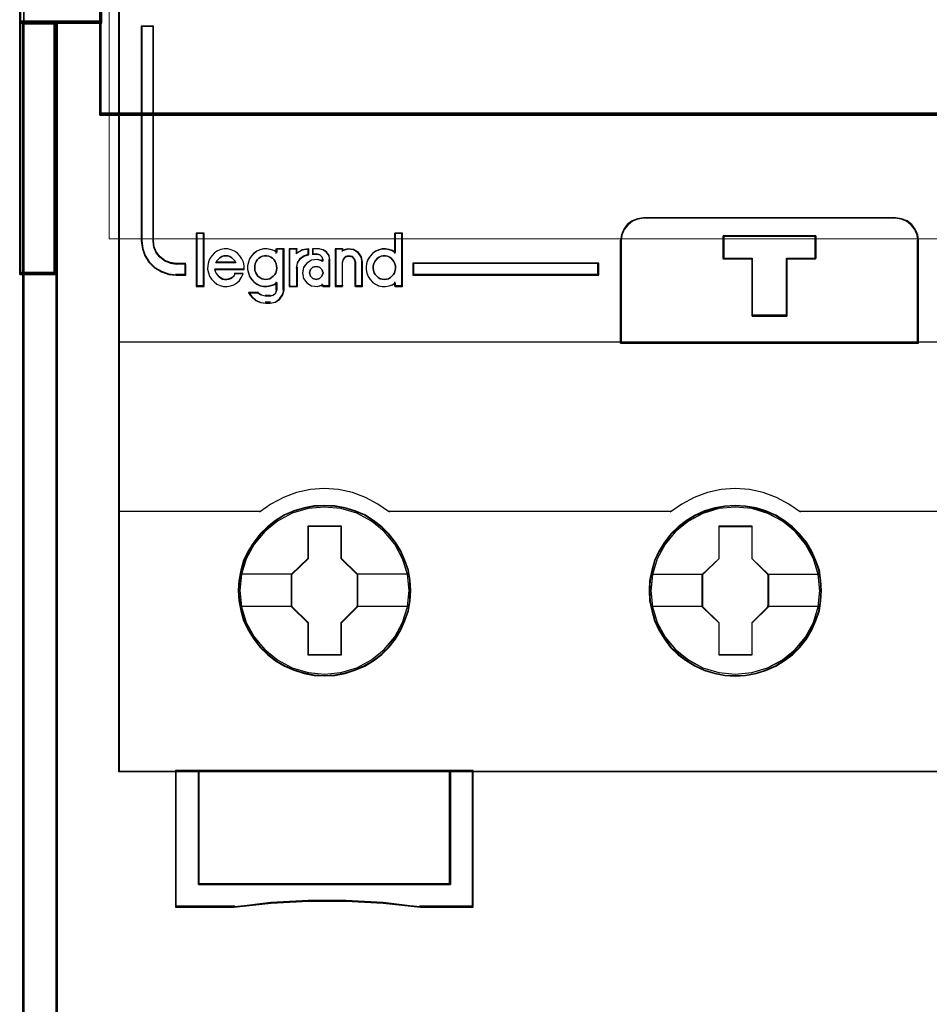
# Model space of a CAD drawing. Header units: millimetres. Extents: x -1290 to 1795, y -4192 to -1311.
# Tile 887 of 1056: x 1427.56 to 1435.53, y -2265.47 to -2256.85. Entities that reach past the tile are written whole.
import ezdxf

# ---------------------------------------------------------------- set-up
doc = ezdxf.new("R2010")
doc.units = ezdxf.units.MM
doc.layers.add('30', color=7, linetype='Continuous')
doc.layers.add('45', color=7, linetype='Continuous')
doc.layers.add('Aparatura', color=7, linetype='Continuous', lineweight=13)

# ---------------------------------------------------------------- blocks, each defined once
blk = doc.blocks.new('*U276')
at = {"layer": '45', "color": 7}
for points in [[(540.381716, -233.620833), (468.360898, -233.620833), (468.360898, -315.649396), (540.381716, -315.649396), (540.381716, -233.620833)], [(471.304177, -293.922223), (471.304177, -293.431027), (470.888404, -293.431027), (470.626411, -293.386874), (470.3872, -293.293051), (470.170771, -293.127479), (470.011296, -292.934312), (469.903082, -292.685955), (469.874604, -292.426559), (469.874604, -283.011055), (469.356313, -283.011055), (469.356313, -292.426559), (469.407573, -292.768741), (469.510092, -293.077807), (469.692348, -293.35376), (469.937255, -293.596598), (470.233421, -293.767689), (470.558065, -293.883589), (470.888404, -293.922223), (471.304177, -293.922223)], [(490.347764, -296.88657), (503.392004, -296.88657), (503.392004, -292.397074), (503.364084, -292.147658), (503.257988, -291.898242), (503.101636, -291.704251), (502.895027, -291.537974), (502.654915, -291.44375), (502.392467, -291.404951), (491.352885, -291.404951), (491.090437, -291.44375), (490.850325, -291.537974), (490.643716, -291.704251), (490.487364, -291.898242), (490.381268, -292.147658), (490.347764, -292.397074), (490.347764, -296.88657)], [(490.369248, -296.865024), (503.37052, -296.865024), (503.37052, -292.410821), (503.342692, -292.163365), (503.236945, -291.91591), (503.081108, -291.723444), (502.875181, -291.558474), (502.635859, -291.46499), (502.374275, -291.426497), (491.371058, -291.426497), (491.109474, -291.46499), (490.870153, -291.558474), (490.664225, -291.723444), (490.508388, -291.91591), (490.402642, -292.163365), (490.369248, -292.410821), (490.369248, -296.865024)], [(472.084754, -294.396231), (472.084754, -292.090827), (471.782191, -292.090827), (471.782191, -294.396231), (472.084754, -294.396231)], [(497.634269, -293.193586), (497.634269, -295.70514), (496.109336, -295.70514), (496.109336, -293.193586), (494.843247, -293.193586), (494.843247, -292.196761), (498.894731, -292.196761), (498.894731, -293.193586), (497.634269, -293.193586)], [(496.109336, -293.193586), (496.109336, -295.70514), (497.634269, -295.70514), (497.634269, -293.193586), (498.894731, -293.193586), (498.894731, -292.196761), (494.843247, -292.196761), (494.843247, -293.193586), (496.109336, -293.193586)], [(496.117392, -293.202888), (496.117392, -295.683594), (497.626153, -295.683594), (497.626153, -293.202888), (498.873247, -293.202888), (498.873247, -292.218307), (494.864731, -292.218307), (494.864731, -293.202888), (496.117392, -293.202888)], [(489.395316, -293.390759), (481.254751, -293.390759), (481.254751, -293.922223), (489.395316, -293.922223), (489.395316, -293.390759)], [(481.154493, -307.727713), (481.132102, -307.279775), (481.059332, -306.831837), (480.902596, -306.40049), (480.723469, -305.985732), (480.488365, -305.598626), (480.208479, -305.25023), (479.883811, -304.929484), (479.519959, -304.652979), (479.144912, -304.409655), (478.719485, -304.227162), (478.28846, -304.09997), (477.835045, -304.017018), (477.38163, -303.994898), (476.928214, -304.017018), (476.485995, -304.09997), (476.038177, -304.227162), (475.623946, -304.409655), (475.237703, -304.652979), (474.879449, -304.929484), (474.543586, -305.25023), (474.280493, -305.598626), (474.034193, -305.985732), (473.838273, -306.40049), (473.720721, -306.831837), (473.631157, -307.279775), (473.597571, -307.727713), (473.631157, -308.17565), (473.720721, -308.612528), (473.838273, -309.043876), (474.034193, -309.453103), (474.280493, -309.845739), (474.543586, -310.205196), (474.879449, -310.520411), (475.237703, -310.802446), (475.623946, -311.02918), (476.038177, -311.211673), (476.485995, -311.349926), (476.928214, -311.438407), (477.38163, -311.460528), (477.835045, -311.438407), (478.28846, -311.349926), (478.719485, -311.211673), (479.144912, -311.02918), (479.519959, -310.802446), (479.883811, -310.520411), (480.208479, -310.205196), (480.488365, -309.845739), (480.723469, -309.453103), (480.902596, -309.043876), (481.059332, -308.612528), (481.132102, -308.17565), (481.154493, -307.727713)], [(481.154493, -307.727713), (481.132102, -307.279775), (481.059332, -306.831837), (480.902596, -306.40049), (480.723469, -305.985732), (480.488365, -305.598626), (480.208479, -305.25023), (479.883811, -304.929484), (479.519959, -304.652979), (479.144912, -304.409655), (478.719485, -304.227162), (478.28846, -304.09997), (477.835045, -304.017018), (477.38163, -303.994898), (476.928214, -304.017018), (476.485995, -304.09997), (476.038177, -304.227162), (475.623946, -304.409655), (475.237703, -304.652979), (474.879449, -304.929484), (474.543586, -305.25023), (474.280493, -305.598626), (474.034193, -305.985732), (473.838273, -306.40049), (473.720721, -306.831837), (473.631157, -307.279775), (473.597571, -307.727713), (473.631157, -308.17565), (473.720721, -308.612528), (473.838273, -309.043876), (474.034193, -309.453103), (474.280493, -309.845739), (474.543586, -310.205196), (474.879449, -310.520411), (475.237703, -310.802446), (475.623946, -311.02918), (476.038177, -311.211673), (476.485995, -311.349926), (476.928214, -311.438407), (477.38163, -311.460528), (477.835045, -311.438407), (478.28846, -311.349926), (478.719485, -311.211673), (479.144912, -311.02918), (479.519959, -310.802446), (479.883811, -310.520411), (480.208479, -310.205196), (480.488365, -309.845739), (480.723469, -309.453103), (480.902596, -309.043876), (481.059332, -308.612528), (481.132102, -308.17565), (481.154493, -307.727713)], [(481.133009, -307.727713), (481.110746, -307.28236), (481.038389, -306.837008), (480.882544, -306.40815), (480.704436, -305.995787), (480.470668, -305.610915), (480.192374, -305.26453), (479.869552, -304.945635), (479.507769, -304.670727), (479.134854, -304.428807), (478.711846, -304.247367), (478.283273, -304.120909), (477.832435, -304.038436), (477.381598, -304.016444), (476.930761, -304.038436), (476.491055, -304.120909), (476.045784, -304.247367), (475.633908, -304.428807), (475.249861, -304.670727), (474.893644, -304.945635), (474.55969, -305.26453), (474.298094, -305.610915), (474.053194, -305.995787), (473.858388, -306.40815), (473.741504, -306.837008), (473.65245, -307.28236), (473.619055, -307.727713), (473.65245, -308.173065), (473.741504, -308.607421), (473.858388, -309.036279), (474.053194, -309.443144), (474.298094, -309.833514), (474.55969, -310.190896), (474.893644, -310.504292), (475.249861, -310.784699), (475.633908, -311.010124), (476.045784, -311.191564), (476.491055, -311.329018), (476.930761, -311.416989), (477.381598, -311.438982), (477.832435, -311.416989), (478.283273, -311.329018), (478.711846, -311.191564), (479.134854, -311.010124), (479.507769, -310.784699), (479.869552, -310.504292), (480.192374, -310.190896), (480.470668, -309.833514), (480.704436, -309.443144), (480.882544, -309.036279), (481.038389, -308.607421), (481.110746, -308.173065), (481.133009, -307.727713)], [(499.150746, -307.733027), (499.122758, -307.285098), (499.055585, -306.837169), (498.898849, -306.40583), (498.719722, -305.996611), (498.484617, -305.603981), (498.204731, -305.255592), (497.874466, -304.940382), (497.510614, -304.663883), (497.141165, -304.420563), (496.71014, -304.238074), (496.284713, -304.105354), (495.8257, -304.022404), (495.372285, -304.000284), (494.91887, -304.022404), (494.47665, -304.105354), (494.028832, -304.238074), (493.620199, -304.420563), (493.228358, -304.663883), (492.870104, -304.940382), (492.539839, -305.255592), (492.276746, -305.603981), (492.030446, -305.996611), (491.834526, -306.40583), (491.711376, -306.837169), (491.621812, -307.285098), (491.593824, -307.733027), (491.621812, -308.180957), (491.711376, -308.617826), (491.834526, -309.049165), (492.030446, -309.463914), (492.276746, -309.851013), (492.539839, -310.210463), (492.870104, -310.531202), (493.228358, -310.807702), (493.620199, -311.039961), (494.028832, -311.222451), (494.47665, -311.355171), (494.91887, -311.443651), (495.372285, -311.4713), (495.8257, -311.443651), (496.284713, -311.355171), (496.71014, -311.222451), (497.141165, -311.039961), (497.510614, -310.807702), (497.874466, -310.531202), (498.204731, -310.210463), (498.484617, -309.851013), (498.719722, -309.463914), (498.898849, -309.049165), (499.055585, -308.617826), (499.122758, -308.180957), (499.150746, -307.733027)], [(499.150746, -307.733027), (499.122758, -307.285098), (499.055585, -306.837169), (498.898849, -306.40583), (498.719722, -305.996611), (498.484617, -305.603981), (498.204731, -305.255592), (497.874466, -304.940382), (497.510614, -304.663883), (497.141165, -304.420563), (496.71014, -304.238074), (496.284713, -304.105354), (495.8257, -304.022404), (495.372285, -304.000284), (494.91887, -304.022404), (494.47665, -304.105354), (494.028832, -304.238074), (493.620199, -304.420563), (493.228358, -304.663883), (492.870104, -304.940382), (492.539839, -305.255592), (492.276746, -305.603981), (492.030446, -305.996611), (491.834526, -306.40583), (491.711376, -306.837169), (491.621812, -307.285098), (491.593824, -307.733027), (491.621812, -308.180957), (491.711376, -308.617826), (491.834526, -309.049165), (492.030446, -309.463914), (492.276746, -309.851013), (492.539839, -310.210463), (492.870104, -310.531202), (493.228358, -310.807702), (493.620199, -311.039961), (494.028832, -311.222451), (494.47665, -311.355171), (494.91887, -311.443651), (495.372285, -311.4713), (495.8257, -311.443651), (496.284713, -311.355171), (496.71014, -311.222451), (497.141165, -311.039961), (497.510614, -310.807702), (497.874466, -310.531202), (498.204731, -310.210463), (498.484617, -309.851013), (498.719722, -309.463914), (498.898849, -309.049165), (499.055585, -308.617826), (499.122758, -308.180957), (499.150746, -307.733027)], [(499.129262, -307.733043), (499.101433, -307.287698), (499.034642, -306.842352), (498.878797, -306.413501), (498.700689, -306.006642), (498.466921, -305.616277), (498.188627, -305.269897), (497.860239, -304.956506), (497.498456, -304.681601), (497.131107, -304.439685), (496.702533, -304.258248), (496.279525, -304.126294), (495.823122, -304.043822), (495.372285, -304.02183), (494.921448, -304.043822), (494.481742, -304.126294), (494.036471, -304.258248), (493.630161, -304.439685), (493.240548, -304.681601), (492.884331, -304.956506), (492.555943, -305.269897), (492.294346, -305.616277), (492.049447, -306.006642), (491.854641, -306.413501), (491.732191, -306.842352), (491.643137, -307.287698), (491.615308, -307.733043), (491.643137, -308.178389), (491.732191, -308.612738), (491.854641, -309.04159), (492.049447, -309.453947), (492.294346, -309.838813), (492.555943, -310.196189), (492.884331, -310.515079), (493.240548, -310.789983), (493.630161, -311.020903), (494.036471, -311.20234), (494.481742, -311.334295), (494.921448, -311.422264), (495.372285, -311.449755), (495.823122, -311.422264), (496.279525, -311.334295), (496.702533, -311.20234), (497.131107, -311.020903), (497.498456, -310.789983), (497.860239, -310.515079), (498.188627, -310.196189), (498.466921, -309.838813), (498.700689, -309.453947), (498.878797, -309.04159), (499.034642, -308.612738), (499.101433, -308.178389), (499.129262, -307.733043)], [(476.668976, -304.890845), (478.110792, -304.890845), (478.110792, -306.309356), (478.828873, -307.013071), (478.828873, -308.431582), (478.110792, -309.146378), (478.110792, -310.553807), (476.668976, -310.553807), (476.668976, -309.146378), (475.933933, -308.431582), (475.933933, -307.013071), (476.668976, -306.309356), (476.668976, -304.890845)], [(476.668976, -304.890845), (478.110792, -304.890845), (478.110792, -304.890845), (478.110792, -306.309356), (478.110792, -306.309356), (478.828873, -307.013071), (478.828873, -307.013071), (478.828873, -308.431582), (478.828873, -308.431582), (478.110792, -309.146378), (478.110792, -309.146378), (478.110792, -310.553807), (478.110792, -310.553807), (476.668976, -310.553807), (476.668976, -310.553807), (476.668976, -309.146378), (476.668976, -309.146378), (475.933933, -308.431582), (475.933933, -308.431582), (475.933933, -307.013071), (475.933933, -307.013071), (476.668976, -306.309356), (476.668976, -306.309356), (476.668976, -304.890845), (476.668976, -304.890845)], [(476.67955, -304.912391), (478.099966, -304.912391), (478.099966, -306.320108), (478.807389, -307.018468), (478.807389, -308.426185), (478.099966, -309.135542), (478.099966, -310.532261), (476.67955, -310.532261), (476.67955, -309.135542), (475.955417, -308.426185), (475.955417, -307.018468), (476.67955, -306.320108), (476.67955, -304.912391)], [(494.661194, -304.896232), (496.102118, -304.896232), (496.102118, -306.314743), (496.819755, -307.018457), (496.819755, -308.436968), (496.102118, -309.151765), (496.102118, -310.559194), (494.661194, -310.559194), (494.661194, -309.151765), (493.926605, -308.436968), (493.926605, -307.018457), (494.661194, -306.314743), (494.661194, -304.896232)], [(494.661194, -304.896232), (496.102118, -304.896232), (496.102118, -304.896232), (496.102118, -306.314743), (496.102118, -306.314743), (496.819755, -307.018457), (496.819755, -307.018457), (496.819755, -308.436968), (496.819755, -308.436968), (496.102118, -309.151765), (496.102118, -309.151765), (496.102118, -310.559194), (496.102118, -310.559194), (494.661194, -310.559194), (494.661194, -310.559194), (494.661194, -309.151765), (494.661194, -309.151765), (493.926605, -308.436968), (493.926605, -308.436968), (493.926605, -307.018457), (493.926605, -307.018457), (494.661194, -306.314743), (494.661194, -306.314743), (494.661194, -304.896232), (494.661194, -304.896232)], [(494.670432, -304.917777), (496.090848, -304.917777), (496.090848, -306.325494), (496.798271, -307.023854), (496.798271, -308.431571), (496.090848, -309.140929), (496.090848, -310.537648), (494.670432, -310.537648), (494.670432, -309.140929), (493.946299, -308.431571), (493.946299, -307.023854), (494.670432, -306.325494), (494.670432, -304.917777)], [(482.89772, -320.5904), (471.858138, -320.5904), (471.858138, -315.606304), (470.853017, -315.606304), (470.853017, -321.581681), (473.416076, -321.581681), (475.041022, -321.410006), (476.671552, -321.326938), (478.31325, -321.326938), (479.949364, -321.410006), (481.579894, -321.581681), (483.897257, -321.581681), (483.897257, -315.606304), (482.89772, -315.606304), (482.89772, -320.5904)], [(482.901841, -315.606304), (471.855594, -315.606304), (471.855594, -320.597755), (482.901841, -320.597755), (482.901841, -315.606304)]]:
    blk.add_lwpolyline(points, close=True, dxfattribs=at)
at = {"layer": '45', "color": 139}
for points in [[(540.381716, -233.620833), (468.360898, -233.620833), (468.360898, -315.649396), (540.381716, -315.649396), (540.381716, -233.620833)], [(474.804908, -294.110749), (474.898219, -294.099261), (474.985698, -294.070544), (475.061513, -294.024595), (475.137328, -293.961416), (475.207311, -293.886749), (475.248135, -293.812083), (475.283126, -293.714442), (475.29479, -293.616801), (475.283126, -293.507674), (475.259799, -293.42152), (475.224807, -293.323879), (475.17232, -293.249213), (475.108168, -293.174547), (475.032353, -293.122854), (474.944875, -293.088393), (474.845732, -293.071162), (474.758253, -293.071162), (474.670774, -293.088393), (474.583295, -293.122854), (474.50748, -293.174547), (474.431665, -293.249213), (474.379178, -293.323879), (474.344186, -293.42152), (474.320858, -293.507674), (474.320858, -293.616801), (474.332522, -293.714442), (474.367514, -293.812083), (474.408337, -293.886749), (474.466657, -293.961416), (474.542472, -294.024595), (474.62995, -294.070544), (474.717429, -294.099261), (474.804908, -294.110749)], [(480.008488, -294.110749), (480.095966, -294.099261), (480.183445, -294.070544), (480.270924, -294.024595), (480.335075, -293.961416), (480.399227, -293.886749), (480.44005, -293.812083), (480.475042, -293.714442), (480.486705, -293.616801), (480.486705, -293.507674), (480.463378, -293.42152), (480.422554, -293.323879), (480.364235, -293.249213), (480.300084, -293.174547), (480.224269, -293.122854), (480.13679, -293.088393), (480.049311, -293.071162), (479.950168, -293.071162), (479.862689, -293.088393), (479.77521, -293.122854), (479.699395, -293.174547), (479.635244, -293.249213), (479.582757, -293.323879), (479.536101, -293.42152), (479.512774, -293.507674), (479.512774, -293.616801), (479.524438, -293.714442), (479.559429, -293.812083), (479.600253, -293.886749), (479.670236, -293.961416), (479.734387, -294.024595), (479.821866, -294.070544), (479.909345, -294.099261), (480.008488, -294.110749)], [(477.314266, -293.818695), (477.266183, -293.675649), (477.164008, -293.562403), (477.019759, -293.532602), (476.875511, -293.562403), (476.761314, -293.675649), (476.725252, -293.818695), (476.761314, -293.967702), (476.875511, -294.069027), (477.019759, -294.110749), (477.164008, -294.069027), (477.266183, -293.967702), (477.314266, -293.818695)], [(481.08109, -307.722254), (481.008313, -307.003314), (480.801176, -306.323085), (480.454082, -305.687099), (479.995022, -305.134068), (479.435193, -304.680582), (478.79139, -304.343233), (478.097202, -304.133081), (477.375023, -304.066717), (476.652844, -304.133081), (475.964254, -304.343233), (475.320451, -304.680582), (474.755024, -305.134068), (474.295964, -305.687099), (473.954469, -306.323085), (473.741734, -307.003314), (473.674554, -307.722254), (473.741734, -308.435665), (473.954469, -309.126954), (474.295964, -309.751879), (474.755024, -310.310441), (475.320451, -310.763927), (475.964254, -311.101276), (476.652844, -311.311428), (477.375023, -311.383322), (478.097202, -311.311428), (478.79139, -311.101276), (479.435193, -310.763927), (479.995022, -310.310441), (480.454082, -309.751879), (480.801176, -309.126954), (481.008313, -308.435665), (481.08109, -307.722254)], [(481.08109, -307.727713), (481.008313, -307.008786), (480.801176, -306.328571), (480.45968, -305.692597), (479.995022, -305.134047), (479.435193, -304.68057), (478.796989, -304.343227), (478.097202, -304.13308), (477.375023, -304.066717), (476.658442, -304.13308), (475.958656, -304.343227), (475.320451, -304.68057), (474.760622, -305.134047), (474.295964, -305.692597), (473.954469, -306.328571), (473.747332, -307.008786), (473.674554, -307.727713), (473.747332, -308.441109), (473.954469, -309.126854), (474.295964, -309.757298), (474.760622, -310.310318), (475.320451, -310.763795), (475.958656, -311.106668), (476.658442, -311.316815), (477.375023, -311.388708), (478.097202, -311.316815), (478.796989, -311.106668), (479.435193, -310.763795), (479.995022, -310.310318), (480.45968, -309.757298), (480.801176, -309.126854), (481.008313, -308.441109), (481.08109, -307.727713)], [(499.079134, -307.733171), (499.006358, -307.01423), (498.799228, -306.328471), (498.457743, -305.692485), (497.993099, -305.139454), (497.433287, -304.685968), (496.795102, -304.348619), (496.095337, -304.138467), (495.37318, -304.072104), (494.651023, -304.138467), (493.956857, -304.348619), (493.318671, -304.685968), (492.75886, -305.139454), (492.294216, -305.692485), (491.947133, -306.328471), (491.740002, -307.01423), (491.667227, -307.733171), (491.740002, -308.441051), (491.947133, -309.13234), (492.294216, -309.762796), (492.75886, -310.315827), (493.318671, -310.769313), (493.956857, -311.106662), (494.651023, -311.316814), (495.37318, -311.388708), (496.095337, -311.316814), (496.795102, -311.106662), (497.433287, -310.769313), (497.993099, -310.315827), (498.457743, -309.762796), (498.799228, -309.13234), (499.006358, -308.441051), (499.079134, -307.733171)], [(499.079134, -307.727713), (499.000758, -307.008786), (498.793621, -306.328571), (498.452125, -305.692597), (497.993066, -305.134047), (497.433237, -304.68057), (496.789434, -304.343227), (496.089647, -304.13308), (495.373066, -304.066717), (494.650887, -304.13308), (493.956699, -304.343227), (493.318495, -304.68057), (492.753067, -305.134047), (492.294008, -305.692597), (491.952512, -306.328571), (491.739777, -307.008786), (491.672598, -307.727713), (491.739777, -308.441109), (491.952512, -309.126854), (492.294008, -309.757298), (492.753067, -310.310318), (493.318495, -310.763795), (493.956699, -311.106668), (494.650887, -311.316815), (495.373066, -311.388708), (496.089647, -311.316815), (496.789434, -311.106668), (497.433237, -310.763795), (497.993066, -310.310318), (498.452125, -309.757298), (498.793621, -309.126854), (499.000758, -308.441109), (499.079134, -307.727713)]]:
    blk.add_lwpolyline(points, close=True, dxfattribs=at)
at = {"layer": '45', "color": 59}
for points in [[(540.360232, -233.642379), (468.382381, -233.642379), (468.382381, -315.62785), (540.360232, -315.62785), (540.360232, -233.642379)], [(490.347764, -296.88657), (503.392004, -296.88657), (503.392004, -292.397074), (503.364084, -292.147658), (503.257988, -291.898242), (503.101636, -291.704251), (502.895027, -291.537974), (502.654915, -291.44375), (502.392467, -291.404951), (491.352885, -291.404951), (491.090437, -291.44375), (490.850325, -291.537974), (490.643716, -291.704251), (490.487364, -291.898242), (490.381268, -292.147658), (490.347764, -292.397074), (490.347764, -296.88657)], [(472.106238, -294.417777), (472.106238, -292.071077), (471.760707, -292.071077), (471.760707, -294.417777), (472.106238, -294.417777)], [(479.287117, -293.213623), (479.235602, -293.359241), (479.201259, -293.516061), (479.201259, -293.672881), (479.235602, -293.829701), (479.287117, -293.980921), (479.372975, -294.104137), (479.481729, -294.221752), (479.607654, -294.311363), (479.750751, -294.378572), (479.899572, -294.406575), (480.048393, -294.406575), (480.208661, -294.389773), (480.346034, -294.333766), (480.477683, -294.249755), (480.477683, -294.417777), (480.79822, -294.417777), (480.79822, -292.071077), (480.477683, -292.071077), (480.477683, -292.939188), (480.346034, -292.855177), (480.208661, -292.80477), (480.048393, -292.776767), (479.899572, -292.782368), (479.750751, -292.815972), (479.607654, -292.87758), (479.481729, -292.972792), (479.372975, -293.090407), (479.287117, -293.213623)], [(497.634269, -293.193586), (497.634269, -295.70514), (496.109336, -295.70514), (496.109336, -293.193586), (494.843247, -293.193586), (494.843247, -292.196761), (498.894731, -292.196761), (498.894731, -293.193586), (497.634269, -293.193586)], [(496.109336, -293.193586), (496.109336, -295.70514), (497.634269, -295.70514), (497.634269, -293.193586), (498.894731, -293.193586), (498.894731, -292.196761), (494.843247, -292.196761), (494.843247, -293.193586), (496.109336, -293.193586)], [(496.117392, -293.202888), (496.117392, -295.683594), (497.626153, -295.683594), (497.626153, -293.202888), (498.873247, -293.202888), (498.873247, -292.218307), (494.864731, -292.218307), (494.864731, -293.202888), (496.117392, -293.202888)], [(472.273443, -293.492188), (472.261995, -293.650216), (472.296339, -293.808243), (472.347854, -293.954982), (472.433712, -294.090434), (472.542465, -294.208955), (472.656943, -294.3049), (472.805764, -294.366982), (472.954584, -294.406489), (473.109129, -294.417777), (473.25795, -294.389557), (473.406771, -294.333119), (473.532696, -294.248462), (473.652897, -294.146873), (473.750203, -294.005777), (473.813166, -293.859037), (473.458286, -293.859037), (473.406771, -293.943695), (473.343808, -294.005777), (473.269398, -294.050928), (473.18354, -294.079147), (473.097681, -294.101722), (473.000375, -294.101722), (472.914517, -294.079147), (472.840107, -294.03964), (472.765697, -293.983202), (472.702734, -293.921119), (472.645495, -293.84775), (472.605428, -293.763092), (472.582532, -293.667147), (473.858957, -293.667147), (473.858957, -293.50912), (473.824614, -293.351093), (473.761651, -293.204353), (473.675793, -293.068901), (473.567039, -292.950381), (473.441114, -292.865723), (473.298017, -292.803641), (473.149196, -292.769778), (472.988928, -292.764134), (472.840107, -292.792353), (472.691286, -292.854435), (472.559637, -292.939093), (472.456607, -293.057613), (472.359301, -293.181778), (472.302063, -293.328517), (472.273443, -293.492188)], [(473.450874, -293.295037), (473.491942, -293.37819), (472.623639, -293.37819), (472.670574, -293.295037), (472.73511, -293.211883), (472.799647, -293.154316), (472.88765, -293.103144), (472.96392, -293.077559), (473.063658, -293.071162), (473.151661, -293.077559), (473.227931, -293.103144), (473.315935, -293.154316), (473.380471, -293.211883), (473.450874, -293.295037)], [(473.491942, -293.37819), (472.623639, -293.37819), (472.670574, -293.295037), (472.73511, -293.211883), (472.799647, -293.154316), (472.88765, -293.103144), (472.96392, -293.077559), (473.063658, -293.071162), (473.151661, -293.077559), (473.227931, -293.103144), (473.315935, -293.154316), (473.380471, -293.211883), (473.450874, -293.295037), (473.491942, -293.37819)], [(474.043687, -293.346346), (474.009343, -293.503095), (474.009343, -293.659844), (474.043687, -293.816594), (474.095202, -293.967745), (474.18106, -294.090905), (474.289813, -294.208467), (474.415739, -294.298038), (474.553112, -294.365216), (474.707656, -294.393207), (474.856477, -294.393207), (475.005298, -294.376413), (475.154119, -294.320431), (475.285768, -294.236458), (475.285768, -294.561153), (475.239977, -294.701108), (475.142671, -294.790679), (475.005298, -294.835464), (474.804962, -294.835464), (474.610351, -294.790679), (474.450082, -294.701108), (474.055134, -294.701108), (474.192508, -294.874652), (474.364224, -295.020204), (474.576007, -295.115374), (474.804962, -295.137766), (475.005298, -295.137766), (475.228529, -295.098579), (475.423141, -294.969821), (475.549066, -294.779482), (475.606305, -294.561153), (475.606305, -292.764134), (475.285768, -292.764134), (475.285768, -292.926482), (475.154119, -292.842509), (475.005298, -292.792125), (474.856477, -292.764134), (474.707656, -292.769732), (474.553112, -292.803322), (474.415739, -292.864902), (474.289813, -292.960071), (474.18106, -293.077633), (474.095202, -293.200793), (474.043687, -293.346346)], [(474.670774, -293.088393), (474.758253, -293.071162), (474.845732, -293.071162), (474.944875, -293.088393), (475.032353, -293.122854), (475.108168, -293.174547), (475.17232, -293.249213), (475.224807, -293.323879), (475.259799, -293.42152), (475.283126, -293.507674), (475.29479, -293.616801), (475.283126, -293.714442), (475.248135, -293.812083), (475.207311, -293.886749), (475.137328, -293.961416), (475.061513, -294.024595), (474.985698, -294.070544), (474.898219, -294.099261), (474.804908, -294.110749), (474.717429, -294.099261), (474.62995, -294.070544), (474.542472, -294.024595), (474.466657, -293.961416), (474.408337, -293.886749), (474.367514, -293.812083), (474.332522, -293.714442), (474.320858, -293.616801), (474.320858, -293.507674), (474.344186, -293.42152), (474.379178, -293.323879), (474.431665, -293.249213), (474.50748, -293.174547), (474.583295, -293.122854), (474.670774, -293.088393)], [(474.431665, -293.249213), (474.50748, -293.174547), (474.583295, -293.122854), (474.670774, -293.088393), (474.758253, -293.071162), (474.845732, -293.071162), (474.944875, -293.088393), (475.032353, -293.122854), (475.108168, -293.174547), (475.17232, -293.249213), (475.224807, -293.323879), (475.259799, -293.42152), (475.283126, -293.507674), (475.29479, -293.616801), (475.283126, -293.714442), (475.248135, -293.812083), (475.207311, -293.886749), (475.137328, -293.961416), (475.061513, -294.024595), (474.985698, -294.070544), (474.898219, -294.099261), (474.804908, -294.110749), (474.717429, -294.099261), (474.62995, -294.070544), (474.542472, -294.024595), (474.466657, -293.961416), (474.408337, -293.886749), (474.367514, -293.812083), (474.332522, -293.714442), (474.320858, -293.616801), (474.320858, -293.507674), (474.344186, -293.42152), (474.379178, -293.323879), (474.431665, -293.249213)], [(475.828304, -292.764134), (475.828304, -294.417777), (476.162718, -294.417777), (476.162718, -293.58249), (476.192053, -293.373668), (476.315258, -293.193065), (476.491265, -293.068901), (476.696607, -293.006819), (476.696607, -292.764134), (476.414995, -292.803641), (476.162718, -292.939093), (476.162718, -292.764134), (475.828304, -292.764134)], [(475.849788, -292.783885), (475.849788, -294.396231), (476.167654, -294.396231), (476.167654, -293.581803), (476.195537, -293.378196), (476.312645, -293.202104), (476.479943, -293.081041), (476.675123, -293.020509), (476.675123, -292.783885), (476.407447, -292.822405), (476.167654, -292.954474), (476.167654, -292.783885), (475.849788, -292.783885)], [(476.610104, -293.396243), (476.459941, -293.58249), (476.413737, -293.825174), (476.459941, -294.062215), (476.610104, -294.259749), (476.812246, -294.389557), (477.060592, -294.406489), (477.303163, -294.344407), (477.303163, -294.417777), (477.615039, -294.417777), (477.615039, -293.238216), (477.580386, -293.057613), (477.470652, -292.899586), (477.320489, -292.803641), (477.135674, -292.764134), (476.870001, -292.764134), (476.870001, -292.995531), (477.049041, -292.995531), (477.181877, -293.02375), (477.26851, -293.119696), (477.303163, -293.238216), (477.303163, -293.300298), (477.060592, -293.238216), (476.812246, -293.266435), (476.610104, -293.396243)], [(477.849571, -292.764134), (477.849571, -294.417777), (478.161447, -294.417777), (478.161447, -293.351093), (478.207651, -293.215641), (478.305834, -293.108408), (478.444446, -293.080189), (478.594609, -293.108408), (478.692792, -293.215641), (478.738996, -293.351093), (478.738996, -294.417777), (479.050872, -294.417777), (479.050872, -293.351093), (479.004668, -293.119696), (478.866057, -292.922161), (478.652364, -292.792353), (478.404018, -292.764134), (478.161447, -292.837504), (478.161447, -292.764134), (477.849571, -292.764134)], [(477.869264, -292.783885), (477.869264, -294.396231), (478.17045, -294.396231), (478.17045, -293.356185), (478.21507, -293.224116), (478.309888, -293.119561), (478.443749, -293.092046), (478.588764, -293.119561), (478.683582, -293.224116), (478.728202, -293.356185), (478.728202, -294.396231), (479.029389, -294.396231), (479.029389, -293.356185), (478.984768, -293.130566), (478.850908, -292.937965), (478.64454, -292.811399), (478.404706, -292.783885), (478.17045, -292.855422), (478.17045, -292.783885), (477.869264, -292.783885)], [(480.224269, -293.122854), (480.300084, -293.174547), (480.364235, -293.249213), (480.422554, -293.323879), (480.463378, -293.42152), (480.486705, -293.507674), (480.486705, -293.616801), (480.475042, -293.714442), (480.44005, -293.812083), (480.399227, -293.886749), (480.335075, -293.961416), (480.270924, -294.024595), (480.183445, -294.070544), (480.095966, -294.099261), (480.008488, -294.110749), (479.909345, -294.099261), (479.821866, -294.070544), (479.734387, -294.024595), (479.670236, -293.961416), (479.600253, -293.886749), (479.559429, -293.812083), (479.524438, -293.714442), (479.512774, -293.616801), (479.512774, -293.507674), (479.536101, -293.42152), (479.582757, -293.323879), (479.635244, -293.249213), (479.699395, -293.174547), (479.77521, -293.122854), (479.862689, -293.088393), (479.950168, -293.071162), (480.049311, -293.071162), (480.13679, -293.088393), (480.224269, -293.122854)], [(479.635244, -293.249213), (479.699395, -293.174547), (479.77521, -293.122854), (479.862689, -293.088393), (479.950168, -293.071162), (480.049311, -293.071162), (480.13679, -293.088393), (480.224269, -293.122854), (480.300084, -293.174547), (480.364235, -293.249213), (480.422554, -293.323879), (480.463378, -293.42152), (480.486705, -293.507674), (480.486705, -293.616801), (480.475042, -293.714442), (480.44005, -293.812083), (480.399227, -293.886749), (480.335075, -293.961416), (480.270924, -294.024595), (480.183445, -294.070544), (480.095966, -294.099261), (480.008488, -294.110749), (479.909345, -294.099261), (479.821866, -294.070544), (479.734387, -294.024595), (479.670236, -293.961416), (479.600253, -293.886749), (479.559429, -293.812083), (479.524438, -293.714442), (479.512774, -293.616801), (479.512774, -293.507674), (479.536101, -293.42152), (479.582757, -293.323879), (479.635244, -293.249213)], [(477.266183, -293.675649), (477.314266, -293.818695), (477.266183, -293.967702), (477.164008, -294.069027), (477.019759, -294.110749), (476.875511, -294.069027), (476.761314, -293.967702), (476.725252, -293.818695), (476.761314, -293.675649), (476.875511, -293.562403), (477.019759, -293.532602), (477.164008, -293.562403), (477.266183, -293.675649)], [(477.266183, -293.675649), (477.314266, -293.818695), (477.266183, -293.967702), (477.164008, -294.069027), (477.019759, -294.110749), (476.875511, -294.069027), (476.761314, -293.967702), (476.725252, -293.818695), (476.761314, -293.675649), (476.875511, -293.562403), (477.019759, -293.532602), (477.164008, -293.562403), (477.266183, -293.675649)], [(489.373832, -293.410509), (481.276235, -293.410509), (481.276235, -293.902472), (489.373832, -293.902472), (489.373832, -293.410509)], [(482.89772, -320.5904), (471.858138, -320.5904), (471.858138, -315.606304), (470.853017, -315.606304), (470.853017, -321.581681), (473.416076, -321.581681), (475.041022, -321.410006), (476.671552, -321.326938), (478.31325, -321.326938), (479.949364, -321.410006), (481.579894, -321.581681), (483.897257, -321.581681), (483.897257, -315.606304), (482.89772, -315.606304), (482.89772, -320.5904)], [(482.879528, -320.575705), (471.876311, -320.575705), (471.876311, -315.626055), (470.874501, -315.626055), (470.874501, -321.560135), (473.429117, -321.560135), (475.048711, -321.389647), (476.67387, -321.307153), (478.31016, -321.307153), (479.940885, -321.389647), (481.566044, -321.560135), (483.875773, -321.560135), (483.875773, -315.626055), (482.879528, -315.626055), (482.879528, -320.575705)], [(482.901841, -315.606304), (471.855594, -315.606304), (471.855594, -320.597755), (482.901841, -320.597755), (482.901841, -315.606304)], [(482.880358, -315.626055), (471.877078, -315.626055), (471.877078, -320.576209), (482.880358, -320.576209), (482.880358, -315.626055)]]:
    blk.add_lwpolyline(points, close=True, dxfattribs=at)
at = {"layer": '45', "color": 139}
for points in [[(469.356313, -283.011055), (469.356313, -292.433765)], [(469.356313, -283.011055), (469.90773, -283.011055)], [(469.862972, -283.011055), (469.862972, -292.433765)], [(491.393308, -291.404951), (491.120305, -291.445184), (490.870536, -291.542893), (490.655619, -291.71532), (490.492979, -291.916484), (490.382616, -292.175125), (490.347764, -292.433765)], [(491.348551, -291.404951), (502.394798, -291.404951)], [(503.392004, -292.433765), (503.362949, -292.175125), (503.252539, -291.916484), (503.089831, -291.71532), (502.874823, -291.542893), (502.624949, -291.445184), (502.351831, -291.404951)], [(471.760707, -292.071077), (471.760707, -294.417777)], [(471.760707, -292.071077), (472.106238, -292.071077)], [(472.06148, -292.071077), (472.06148, -294.417777)], [(480.441948, -292.071077), (480.441948, -292.967024)], [(480.441948, -292.071077), (480.79822, -292.071077)], [(480.753463, -292.071077), (480.753463, -294.417777)], [(494.843247, -292.196761), (498.894731, -292.196761)], [(494.843247, -292.196761), (494.843247, -293.225574)], [(498.851763, -292.196761), (498.851763, -293.225574)], [(469.356313, -292.388878), (469.407886, -292.73968), (469.511032, -293.056533), (469.694403, -293.339438), (469.940808, -293.588395), (470.238786, -293.763796), (470.565415, -293.882616), (470.897775, -293.922223)], [(469.862972, -292.388878), (469.89204, -292.658733), (470.002496, -292.917106), (470.165274, -293.118062), (470.386187, -293.29031), (470.630354, -293.387918), (470.897775, -293.43385)], [(490.347764, -296.88657), (490.347764, -292.388878)], [(503.347246, -296.88657), (503.347246, -292.388878)], [(473.858957, -293.667147), (473.858957, -293.50912), (473.824614, -293.351093), (473.761651, -293.204353), (473.675793, -293.068901), (473.567039, -292.950381), (473.441114, -292.865723), (473.298017, -292.803641), (473.149196, -292.769778), (472.988928, -292.764134), (472.840107, -292.792353), (472.691286, -292.854435), (472.559637, -292.939093), (472.456607, -293.057613), (472.359301, -293.181778), (472.302063, -293.328517), (472.273443, -293.492188), (472.261995, -293.650216), (472.296339, -293.808243), (472.347854, -293.954982), (472.433712, -294.090434), (472.542465, -294.208955), (472.656943, -294.3049), (472.805764, -294.366982), (472.954584, -294.406489), (473.109129, -294.417777), (473.25795, -294.389557), (473.406771, -294.333119), (473.532696, -294.248462), (473.652897, -294.146873), (473.750203, -294.005777), (473.813166, -293.859037)], [(473.491942, -293.37819), (473.450874, -293.295037), (473.380471, -293.211883), (473.315935, -293.154316), (473.227931, -293.103144), (473.151661, -293.077559), (473.063658, -293.071162), (472.96392, -293.077559), (472.88765, -293.103144), (472.799647, -293.154316), (472.73511, -293.211883), (472.670574, -293.295037), (472.623639, -293.37819)], [(475.29479, -292.927857), (475.16221, -292.843173), (475.012338, -292.792362), (474.862465, -292.764134), (474.712592, -292.76978), (474.556955, -292.803653), (474.418611, -292.865755), (474.291796, -292.96173), (474.182274, -293.080288), (474.095808, -293.204491), (474.043929, -293.351277), (474.009343, -293.509353), (474.009343, -293.66743), (474.043929, -293.825507), (474.095808, -293.977938), (474.182274, -294.102141), (474.291796, -294.220699), (474.418611, -294.311028), (474.556955, -294.378776), (474.712592, -294.407004), (474.862465, -294.407004), (475.012338, -294.390067), (475.16221, -294.333611), (475.29479, -294.248927)], [(475.250032, -292.764134), (475.250032, -292.967024)], [(475.250032, -292.764134), (475.606305, -292.764134)], [(475.561547, -292.764134), (475.561547, -294.572188)], [(475.828304, -292.764134), (475.828304, -294.417777)], [(475.828304, -292.764134), (476.189948, -292.764134)], [(476.696607, -292.764134), (476.40575, -292.812381), (476.14519, -292.977797)], [(476.14519, -292.764134), (476.14519, -292.977797)], [(476.696607, -292.999343), (476.484524, -293.064596), (476.302738, -293.195104), (476.175488, -293.384932), (476.14519, -293.604422)], [(476.651849, -292.764134), (476.651849, -293.04423)], [(476.852365, -292.764134), (476.852365, -293.031662)], [(477.153138, -292.764134), (476.852365, -292.764134)], [(476.852365, -292.98857), (477.068993, -292.98857)], [(477.314266, -293.268666), (477.274961, -293.131875), (477.176697, -293.021139), (477.026025, -292.98857)], [(477.615039, -293.268666), (477.578413, -293.076463), (477.462431, -292.908286), (477.303718, -292.806178), (477.10838, -292.764134)], [(477.849571, -292.764134), (477.849571, -294.417777)], [(477.849571, -292.764134), (478.193311, -292.764134)], [(479.050872, -293.37819), (479.003999, -293.136111), (478.863377, -292.929457), (478.646587, -292.793656), (478.39464, -292.764134), (478.148553, -292.840891)], [(478.148553, -292.764134), (478.148553, -292.879045)], [(478.750099, -293.37819), (478.701976, -293.224676), (478.599713, -293.103144), (478.443311, -293.071162), (478.29894, -293.103144), (478.196677, -293.224676), (478.148553, -293.37819)], [(480.486705, -292.927857), (480.354126, -292.843173), (480.215782, -292.792362), (480.05438, -292.764134), (479.904508, -292.76978), (479.754635, -292.803653), (479.610527, -292.865755), (479.483711, -292.96173), (479.374189, -293.080288), (479.287724, -293.204491), (479.235845, -293.351277), (479.201259, -293.509353), (479.201259, -293.66743), (479.235845, -293.825507), (479.287724, -293.977938), (479.374189, -294.102141), (479.483711, -294.220699), (479.610527, -294.311028), (479.754635, -294.378776), (479.904508, -294.407004), (480.05438, -294.407004), (480.215782, -294.390067), (480.354126, -294.333611), (480.486705, -294.248927)], [(470.853017, -293.390759), (471.304177, -293.390759)], [(471.259419, -293.390759), (471.259419, -293.922223)], [(472.623639, -293.335099), (473.491942, -293.335099)], [(477.314266, -293.288355), (477.068667, -293.225574), (476.817221, -293.254111), (476.612555, -293.385381), (476.460518, -293.573725), (476.413737, -293.819143), (476.460518, -294.058853), (476.612555, -294.258612), (476.817221, -294.389882), (477.068667, -294.407004), (477.314266, -294.344222)], [(477.269508, -293.225574), (477.269508, -293.329712)], [(477.570281, -293.225574), (477.570281, -294.417777)], [(478.148553, -293.335099), (478.148553, -294.417777)], [(478.705341, -293.335099), (478.705341, -294.417777)], [(479.006114, -293.335099), (479.006114, -294.417777)], [(481.254751, -293.390759), (489.395316, -293.390759)], [(481.254751, -293.390759), (481.254751, -293.922223)], [(489.352349, -293.922223), (489.352349, -293.390759)], [(494.843247, -293.180687), (496.141226, -293.180687)], [(496.096468, -293.180687), (496.096468, -295.70514)], [(497.603913, -293.180687), (498.894731, -293.180687)], [(497.603913, -293.180687), (497.603913, -295.70514)], [(470.853017, -293.879131), (471.304177, -293.879131)], [(472.57351, -293.642127), (473.858957, -293.642127)], [(472.57351, -293.642127), (472.596913, -293.745589), (472.637868, -293.836879), (472.696375, -293.915997), (472.760733, -293.982943), (472.836792, -294.043803), (472.912851, -294.086405), (473.000612, -294.110749), (473.100074, -294.110749), (473.187834, -294.086405), (473.275595, -294.055975), (473.351654, -294.007287), (473.416012, -293.940341), (473.468668, -293.849051)], [(473.42391, -293.830653), (473.814199, -293.830653)], [(475.828304, -294.417777), (476.189948, -294.417777), (476.189948, -293.56133)], [(481.254751, -293.879131), (489.395316, -293.879131)], [(471.760707, -294.374685), (472.106238, -294.374685)], [(475.250032, -294.2095), (475.250032, -294.572188)], [(477.269508, -294.302866), (477.269508, -294.417777)], [(477.269508, -294.374685), (477.615039, -294.374685)], [(477.849571, -294.374685), (478.193311, -294.374685)], [(478.705341, -294.374685), (479.050872, -294.374685)], [(480.441948, -294.2095), (480.441948, -294.417777)], [(480.441948, -294.374685), (480.79822, -294.374685)], [(474.054101, -294.665554), (474.195796, -294.853228), (474.372914, -295.010632), (474.59136, -295.11355), (474.827518, -295.137766)], [(474.054101, -294.665554), (474.481987, -294.665554)], [(474.437229, -294.665554), (474.613488, -294.782859), (474.827518, -294.841511)], [(474.78276, -294.796624), (475.020872, -294.796624)], [(474.977904, -295.137766), (475.21131, -295.096278), (475.414792, -294.959961), (475.546457, -294.758448), (475.606305, -294.527301)], [(474.977904, -294.841511), (475.133114, -294.790212), (475.243054, -294.687612), (475.29479, -294.527301)], [(475.020872, -295.094675), (474.78276, -295.094675)], [(496.096468, -295.660253), (497.648671, -295.660253)], [(468.360898, -296.841682), (540.381716, -296.841682)], [(480.225319, -304.291153), (479.720503, -303.935547), (479.176424, -303.643032), (478.59869, -303.430816), (477.99291, -303.304633), (477.370304, -303.258749), (476.764525, -303.304633), (476.158745, -303.430816), (475.581011, -303.643032), (475.031323, -303.935547), (474.532116, -304.291153)], [(498.221572, -304.291153), (497.716777, -303.935547), (497.172721, -303.643032), (496.595011, -303.430816), (495.989257, -303.304633), (495.366676, -303.258749), (494.760922, -303.304633), (494.149559, -303.430816), (493.571849, -303.643032), (493.027793, -303.935547), (492.522998, -304.291153)], [(468.360898, -304.248061), (474.576874, -304.248061)], [(480.180562, -304.248061), (486.396537, -304.248061)], [(486.35178, -304.248061), (492.567756, -304.248061)], [(498.176814, -304.248061), (510.564008, -304.248061)], [(470.853017, -315.606304), (470.853017, -321.581681)], [(471.855594, -315.606304), (471.855594, -320.597755)], [(482.857083, -320.597755), (482.857083, -315.606304)], [(483.854289, -315.606304), (483.854289, -321.581681)], [(471.855594, -320.552868), (482.901841, -320.552868)], [(473.452555, -321.536794), (470.853017, -321.536794)], [(481.58775, -321.581681), (479.953997, -321.382031), (478.31465, -321.285426), (476.669707, -321.285426), (475.035955, -321.382031), (473.407797, -321.581681)], [(483.897257, -321.536794), (481.544782, -321.536794)]]:
    blk.add_lwpolyline(points, dxfattribs=at)
at = {"layer": '45', "color": 1}
for points in [[(471.304177, -293.922223), (471.304177, -293.431027), (470.888404, -293.431027), (470.626411, -293.386874), (470.3872, -293.293051), (470.170771, -293.127479), (470.011296, -292.934312), (469.903082, -292.685955), (469.874604, -292.426559), (469.874604, -283.011055), (469.356313, -283.011055), (469.356313, -292.426559), (469.407573, -292.768741), (469.510092, -293.077807), (469.692348, -293.35376), (469.937255, -293.596598), (470.233421, -293.767689), (470.558065, -293.883589), (470.888404, -293.922223), (471.304177, -293.922223)], [(471.282693, -293.902472), (471.282693, -293.413136), (470.876092, -293.413136), (470.619878, -293.36915), (470.385944, -293.275681), (470.174288, -293.110737), (470.018332, -292.918301), (469.912504, -292.670883), (469.884655, -292.41247), (469.884655, -283.032601), (469.377797, -283.032601), (469.377797, -292.41247), (469.427926, -292.753356), (469.528183, -293.061253), (469.706419, -293.336161), (469.945924, -293.57808), (470.235557, -293.748524), (470.55304, -293.863985), (470.876092, -293.902472), (471.282693, -293.902472)], [(489.395316, -293.390759), (481.254751, -293.390759), (481.254751, -293.922223), (489.395316, -293.922223), (489.395316, -293.390759)]]:
    blk.add_lwpolyline(points, close=True, dxfattribs=at)
at = {"layer": '45', "color": 7}
for points in [[(473.669183, -306.99695), (475.978691, -306.99695)], [(478.784115, -306.99695), (481.08109, -306.99695)], [(491.667227, -307.002336), (493.969573, -307.002336)], [(496.774997, -307.002336), (499.079134, -307.002336)], [(473.669183, -308.404611), (475.978691, -308.404611)], [(478.784115, -308.404611), (481.08109, -308.404611)], [(491.667227, -308.409997), (493.969573, -308.409997)], [(496.774997, -308.409997), (499.079134, -308.409997)]]:
    blk.add_lwpolyline(points, dxfattribs=at)
blk = doc.blocks.new('*U295')
at = {"layer": '30', "color": 7}
for points in [[(113.649238, -560.92173), (113.649238, -588.013815), (113.649238, -560.92173)], [(115.194714, -560.92173), (113.649238, -560.92173), (113.649238, -588.013815), (115.194714, -588.013815), (117.245982, -588.013815), (117.245982, -586.554587), (117.245982, -585.040293), (117.245982, -563.977849), (117.245982, -562.463556), (117.245982, -560.92173), (115.194714, -560.92173)], [(115.200756, -560.964822), (113.692205, -560.964822), (113.692205, -587.970723), (115.200756, -587.970723), (117.203014, -587.970723), (117.203014, -586.516137), (117.203014, -585.006661), (117.203014, -564.011219), (117.203014, -562.501743), (117.203014, -560.964822), (115.200756, -560.964822)], [(117.158256, -589.550751), (117.158256, -586.471493), (117.158256, -589.550751)], [(548.842747, -586.471493), (117.158256, -586.471493), (117.158256, -587.948863), (117.158256, -589.509859), (117.158256, -592.046476), (548.842747, -592.046476), (548.842747, -589.509859), (548.842747, -587.948863), (548.842747, -586.471493)], [(548.79978, -586.514584), (117.201224, -586.514584), (117.201224, -587.969116), (117.201224, -589.50598), (117.201224, -592.003384), (548.79978, -592.003384), (548.79978, -589.50598), (548.79978, -587.969116), (548.79978, -586.514584)], [(113.649238, -587.925836), (113.649238, -599.018347), (113.649238, -587.925836)], [(117.245982, -587.925836), (113.649238, -587.925836), (117.245982, -587.925836)], [(113.649238, -587.925836), (113.649238, -599.018347), (113.649238, -587.925836)], [(115.244409, -587.925836), (113.649238, -587.925836), (113.649238, -599.018347), (115.244409, -599.018347), (115.244409, -587.925836)], [(115.156683, -587.925836), (115.156683, -599.018347), (115.156683, -587.925836)], [(115.201441, -587.968928), (113.692205, -587.968928), (113.692205, -598.975256), (115.201441, -598.975256), (115.201441, -587.968928)], [(117.158256, -589.462772), (117.158256, -592.046476), (117.158256, -589.462772)], [(117.158256, -591.960293), (548.842747, -591.960293), (117.158256, -591.960293)]]:
    blk.add_lwpolyline(points, close=True, dxfattribs=at)
at = {"layer": '30', "color": 59}
blk.add_lwpolyline([(113.649238, -598.930368), (115.244409, -598.930368), (113.649238, -598.930368)], close=True, dxfattribs=at)

msp = doc.modelspace()

# ---------------------------------------------------------------- linework, layer by layer
at = {"layer": 'Aparatura', "color": 7, "lineweight": 13}
for points in [[(1427.591, -2277.3445), (1427.591, -2260.9842), (1427.591, -2260.7757), (1427.591, -2256.8837), (1427.591, -2251.4905), (1427.591, -2249.2943), (1427.591, -2247.5985), (1427.591, -2247.4039), (1427.591, -2231.0157), (1427.591, -2230.8211), (1427.591, -2226.9291), (1427.591, -2221.5359), (1427.591, -2219.3397), (1427.591, -2217.6439), (1427.591, -2217.4354), (1427.591, -2201.0612), (1427.591, -2200.8527), (1427.591, -2196.9607), (1427.591, -2191.5675), (1427.591, -2189.3713), (1427.591, -2187.6755), (1427.591, -2187.4809), (1427.591, -2171.0928)], [(1427.591, -2277.3445), (1427.591, -2260.9842), (1427.591, -2260.7757), (1427.591, -2256.8837), (1427.591, -2251.4905), (1427.591, -2249.2943), (1427.591, -2247.5985), (1427.591, -2247.4039), (1427.591, -2231.0157), (1427.591, -2230.8211), (1427.591, -2226.9291), (1427.591, -2221.5359), (1427.591, -2219.3397), (1427.591, -2217.6439), (1427.591, -2217.4354), (1427.591, -2201.0612), (1427.591, -2200.8527), (1427.591, -2196.9607), (1427.591, -2191.5675), (1427.591, -2189.3713), (1427.591, -2187.6755), (1427.591, -2187.4809), (1427.591, -2171.0928)], [(1427.5981, -2277.3475), (1427.5981, -2260.9859), (1427.5981, -2260.7774), (1427.5981, -2256.885), (1427.5981, -2251.4914), (1427.5981, -2249.295), (1427.5981, -2247.5991), (1427.5981, -2247.4045), (1427.5981, -2231.0151), (1427.5981, -2230.8205), (1427.5981, -2226.9282), (1427.5981, -2221.5346), (1427.5981, -2219.3382), (1427.5981, -2217.6423), (1427.5981, -2217.4337), (1427.5981, -2201.0583), (1427.5981, -2200.8497), (1427.5981, -2196.9574), (1427.5981, -2191.5638), (1427.5981, -2189.3674), (1427.5981, -2187.6715), (1427.5981, -2187.4769), (1427.5981, -2171.0875)], [(1427.5981, -2277.3475), (1427.5981, -2260.9859), (1427.5981, -2260.7774), (1427.5981, -2256.885), (1427.5981, -2251.4914), (1427.5981, -2249.295), (1427.5981, -2247.5991), (1427.5981, -2247.4045), (1427.5981, -2231.0151), (1427.5981, -2230.8205), (1427.5981, -2226.9282), (1427.5981, -2221.5346), (1427.5981, -2219.3382), (1427.5981, -2217.6423), (1427.5981, -2217.4337), (1427.5981, -2201.0583), (1427.5981, -2200.8497), (1427.5981, -2196.9574), (1427.5981, -2191.5638), (1427.5981, -2189.3674), (1427.5981, -2187.6715), (1427.5981, -2187.4769), (1427.5981, -2171.0875)], [(1428.3433, -2258.7639), (1428.3433, -2249.7674), (1514.6895, -2249.7674), (1514.6895, -2258.7639)], [(1428.3433, -2258.7635), (1514.6895, -2258.7635)]]:
    msp.add_lwpolyline(points, dxfattribs=at)
for points in [[(1514.6895, -2258.7639), (1428.3433, -2258.7639), (1428.3433, -2249.7674), (1514.6895, -2249.7674), (1514.6895, -2258.7639)], [(1427.5834, -2256.8761), (1427.5834, -2259.0874), (1427.5834, -2256.8761)], [(1427.5834, -2256.8761), (1427.5834, -2260.7831), (1427.5834, -2256.8761)], [(1427.8903, -2260.7705), (1427.8903, -2256.8761), (1427.5834, -2256.8761), (1427.5834, -2260.7705), (1427.5834, -2260.9791), (1427.5834, -2277.3494), (1427.5834, -2277.5441), (1427.5834, -2279.2548), (1427.5834, -2281.4524), (1427.8903, -2281.4524), (1427.8903, -2279.2548), (1427.8903, -2277.5441), (1427.8903, -2277.3494), (1427.8903, -2260.9791), (1427.8903, -2260.7705)], [(1427.8831, -2260.7757), (1427.8831, -2256.8837), (1427.5906, -2256.8837), (1427.5906, -2260.7757), (1427.5906, -2260.9842), (1427.5906, -2277.3447), (1427.5906, -2277.5393), (1427.5906, -2279.249), (1427.5906, -2281.4452), (1427.8831, -2281.4452), (1427.8831, -2279.249), (1427.8831, -2277.5393), (1427.8831, -2277.3447), (1427.8831, -2260.9842), (1427.8831, -2260.7757)], [(1427.8753, -2256.8761), (1427.8753, -2260.7831), (1427.8753, -2256.8761)], [(1427.8753, -2256.8761), (1427.8753, -2259.0874), (1427.8753, -2256.8761)], [(1427.5834, -2260.7684), (1427.5834, -2260.9917), (1427.5834, -2260.7684)], [(1427.8753, -2260.7684), (1427.8753, -2260.9917), (1427.8753, -2260.7684)], [(1427.5834, -2277.3518), (1427.5834, -2260.9767), (1427.5834, -2277.3518)], [(1427.8753, -2277.3518), (1427.8753, -2260.9767), (1427.8753, -2277.3518)]]:
    msp.add_lwpolyline(points, close=True, dxfattribs=at)

# ---------------------------------------------------------------- block references
at = {"layer": 'Aparatura', "color": 7, "lineweight": 13, "xscale": 0.2, "yscale": 0.2, "zscale": 0.2}
for name, p in [('*U276', (1334.7531, -2200.2994)), ('*U295', (1404.8289, -2139.2723))]:
    msp.add_blockref(name, p, dxfattribs=at)

doc.saveas('drawing.dxf')
